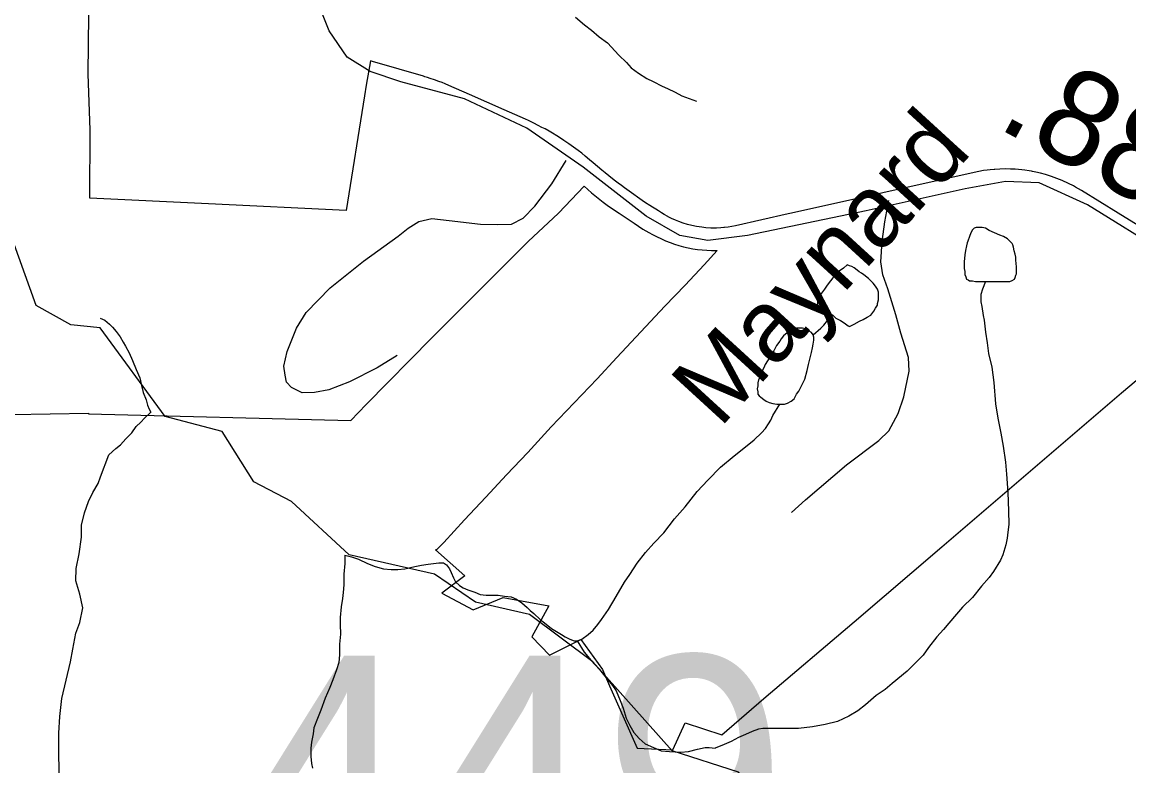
# Model space of a CAD drawing. Extents: x 2001466 to 31450019, y -30647475 to 847247.
# Drawn here: x 2036924 to 2039837, y 758545 to 760503 of the extents above; entities that cross this region are included whole.
import ezdxf

# ---------------------------------------------------------------- set-up
doc = ezdxf.new("R2010")
doc.units = 0
for name, color, linetype in [('Exist Boundary Political City Limit New', 7, 'Continuous'), ('Exist Hydrographic Creek Single Shore', 7, 'Continuous'), ('Exist Hydrographic Misc Water Feature', 7, 'Continuous'), ('Exist Road Non-System Type 51', 7, 'Continuous'), ('Exist Road Secondary Mileage Hundredths English Label', 7, 'Continuous'), ('Exist Road Secondary Structure Standard Bridge Number Label', 7, 'Continuous'), ('Exist Road Secondary Type 51 Attributed', 7, 'Continuous'), ('Exist Road Secondary Type 51 Label', 7, 'Continuous'), ('Map Preparation Boundary City Limit Buffer Line', 7, 'Continuous')]:
    doc.layers.add(name, color=color, linetype=linetype)

msp = doc.modelspace()

# ---------------------------------------------------------------- linework, layer by layer
at = {"layer": 'Exist Boundary Political City Limit New'}
msp.add_lwpolyline([(2036693.9, 759466.4), (2037098.4, 759473.6), (2037098.2, 759471.6), (2037789.2, 759454.3), (2037829.6, 759496.1), (2038002.4, 759671.3), (2038256, 759925.4), (2038335.4, 760000), (2038402.8, 760071.2), (2038422, 760053.9), (2038453, 760028.8), (2038467.1, 760018), (2038495.1, 760000), (2038516, 759985.7), (2038534.8, 759973.8), (2038557.2, 759958.2), (2038573.1, 759948.8), (2038583, 759943.4), (2038617.4, 759927.1), (2038628.9, 759922.5), (2038640.6, 759918.4), (2038652.5, 759914.6), (2038664.5, 759911.4), (2038676.6, 759908.6), (2038688.9, 759906.3), (2038701, 759904.6), (2038713.2, 759903.2), (2038725.6, 759902.3), (2038738.1, 759901.9), (2038753.4, 759902.1), (2038718.8, 759864.2), (2038668.8, 759810.6), (2038615.4, 759754.8), (2038488.9, 759619.7), (2038436.9, 759563.9), (2038316.5, 759437.5), (2038254.5, 759369.9), (2038198.9, 759311.4), (2038144, 759252.1), (2038088, 759192.4), (2038034, 759133), (2038014.6, 759113.6), (2038012, 759113.2), (2038089.1, 759044.8), (2038028.5, 758999.1), (2038110.8, 758955.9), (2038190.2, 758988.2), (2038309.8, 758966.2), (2038265.5, 758884.1), (2038311.8, 758836.5), (2038393.8, 758877.7), (2038451.6, 758798.1), (2038469.9, 758755.8), (2038504.5, 758676.3), (2038542.5, 758591.1), (2038636.6, 758586.9), (2038669.1, 758658.3), (2038764.9, 758626.3), (2038876.2, 758721.8), (2039113.2, 758924.1), (2039344.6, 759121.4), (2039817.1, 759527.1), (2039855.5, 759559.5)], dxfattribs=at)
at = {"layer": 'Exist Hydrographic Creek Single Shore'}
for points in [[(2037129.5, 759697.9), (2037052.2, 759705.9), (2036961.1, 759757), (2036886.1, 759965.2), (2036852.3, 759988.9), (2036752.2, 760332.2), (2036710.2, 760362.6), (2036610.1, 760623.8), (2036302.1, 761079.7), (2036210.2, 761189.8), (2036026.1, 761511.8), (2035684.1, 761961.8), (2035611.7, 762229.5)], [(2038426.2, 758818.2), (2038259.1, 758943), (2038117.2, 758975.4), (2038009.2, 759049.8), (2037784.2, 759100.4), (2037633.1, 759241.2), (2037533.2, 759292.5), (2037450.2, 759425.5), (2037300.1, 759464.6), (2037129.5, 759697.9)], [(2039162.7, 757583.2), (2039103.1, 757662.5), (2039094.1, 758020.3), (2038969.2, 758203.4), (2038885.2, 758434.8), (2038809.1, 758528.2), (2038634.2, 758584.3), (2038426.2, 758818.2)]]:
    msp.add_lwpolyline(points, dxfattribs=at)
at = {"layer": 'Exist Hydrographic Misc Water Feature'}
for points in [[(2038380.1, 760516.1), (2038404.1, 760496.1), (2038422.1, 760482.2), (2038442.2, 760464.3), (2038464.2, 760448.3), (2038494.1, 760416.3), (2038514.2, 760396.4), (2038526.3, 760382.4), (2038546.2, 760368.4), (2038568.3, 760354.5), (2038584.3, 760346.5), (2038608.3, 760334.6), (2038622.5, 760328.6), (2038642.4, 760318.6), (2038660.4, 760308.6), (2038698.4, 760294.8)], [(2039459.1, 759820.2), (2039463.2, 759820.2), (2039473.2, 759820.2), (2039485.1, 759820.3), (2039495.2, 759820.3), (2039503.2, 759820.3), (2039515.1, 759820.3), (2039523.1, 759820.3), (2039529.2, 759822.3), (2039535.2, 759826.3), (2039537.2, 759830.3), (2039539.1, 759836.3), (2039541.1, 759840.3), (2039541.1, 759846.3), (2039541.1, 759858.3), (2039539.1, 759876.3), (2039539.1, 759884.3), (2039537, 759892.4), (2039535, 759900.4), (2039533.1, 759910.4), (2039531.1, 759916.4), (2039529, 759920.4), (2039523.1, 759926.4), (2039517.1, 759932.4), (2039506.9, 759938.3), (2039496.8, 759942.3), (2039482.9, 759948.2), (2039468.9, 759954.2), (2039458.9, 759960.2), (2039450.9, 759962.1), (2039444.9, 759962.1), (2039440.8, 759962.1), (2039434.9, 759962.1), (2039429, 759960.1), (2039424.8, 759956.1), (2039421, 759948.1), (2039417.1, 759938.1), (2039413, 759926.1), (2039411.1, 759922.1), (2039409.1, 759914.1), (2039407, 759902.1), (2039405, 759890.1), (2039403.1, 759872.1), (2039403.1, 759862.1), (2039403.1, 759854.1), (2039405.2, 759846.1), (2039405.2, 759838.1), (2039407.2, 759832.1), (2039409.1, 759826.1), (2039413.2, 759824.1), (2039417.1, 759822.1), (2039425.3, 759822.1), (2039433.3, 759820.1), (2039445.2, 759820.2), (2039453.1, 759820.2), (2039459.1, 759820.2)], [(2039057.4, 759731.5), (2039065.4, 759723.5), (2039077.5, 759717.5), (2039087.3, 759711.5), (2039097.4, 759703.6), (2039101.5, 759701.6), (2039113.4, 759707.6), (2039127.3, 759715.6), (2039137.4, 759719.7), (2039147.4, 759725.7), (2039157.5, 759731.7), (2039165.5, 759741.7), (2039169.4, 759749.7), (2039175.3, 759757.7), (2039175.3, 759761.7), (2039177.4, 759771.7), (2039177.4, 759783.7), (2039177.4, 759791.7), (2039175.3, 759799.7), (2039169.4, 759807.6), (2039163.2, 759815.6), (2039157.3, 759821.6), (2039151.1, 759827.7), (2039139.2, 759837.7), (2039133.1, 759841.6), (2039127.1, 759845.6), (2039121.2, 759849.6), (2039113.2, 759855.6), (2039107.2, 759859.6), (2039101.1, 759861.5), (2039095.1, 759863.5), (2039085.1, 759855.5), (2039071.1, 759845.5), (2039057.2, 759829.5), (2039045.3, 759813.5), (2039041.2, 759807.5), (2039035.3, 759799.5), (2039027.3, 759789.4), (2039023.4, 759781.4), (2039019.3, 759773.4), (2039017.4, 759765.4), (2039017.4, 759757.4), (2039019.5, 759753.4), (2039025.4, 759747.4), (2039035.5, 759743.4), (2039047.3, 759737.4), (2039057.4, 759731.5)], [(2039459.1, 759820.2), (2039451.3, 759800.2), (2039447.2, 759786.2), (2039447.2, 759766.2), (2039449.3, 759754.2), (2039453.4, 759730.2), (2039455.4, 759718.2), (2039459.5, 759686.2), (2039463.6, 759658.2), (2039467.5, 759630.3), (2039475.7, 759594.3), (2039481.6, 759554.3), (2039485.8, 759498.3), (2039491.9, 759460.3), (2039499.9, 759420.3), (2039506.1, 759386.3), (2039512, 759344.4), (2039514.3, 759312.4), (2039518.1, 759264.4), (2039520.2, 759216.4), (2039520.4, 759180.4), (2039518.4, 759160.4), (2039516.5, 759144.4), (2039512.4, 759126.4), (2039504.6, 759100.4), (2039498.5, 759086.4), (2039480.6, 759056.3), (2039468.7, 759040.3), (2039448.6, 759018.3), (2039424.8, 758988.3), (2039398.8, 758962.2), (2039382.8, 758944.2), (2039362.9, 758920.2), (2039349, 758904.2), (2039330.9, 758884.1), (2039309, 758856.1), (2039295.1, 758836), (2039269, 758810), (2039253.2, 758794), (2039213.2, 758761.9), (2039195.2, 758745.8), (2039171.2, 758729.8), (2039143.3, 758705.8), (2039123.2, 758689.7), (2039099.4, 758675.7), (2039069.5, 758661.6), (2039037.5, 758653.6), (2039003.5, 758647.5), (2038967.4, 758643.4), (2038929.4, 758643.4), (2038915.5, 758643.3), (2038901.4, 758643.3), (2038889.5, 758643.3), (2038873.5, 758643.3), (2038861.4, 758641.3), (2038845.4, 758635.2), (2038827.5, 758627.2), (2038809.5, 758619.1), (2038789.6, 758609.1), (2038771.6, 758601.1), (2038747.6, 758591.1)], [(2039005.5, 759679.4), (2039025.6, 759697.4), (2039033.4, 759705.5), (2039043.5, 759717.5), (2039057.4, 759731.5)], [(2037129.3, 759723.9), (2037141.6, 759717.9), (2037153.7, 759707.9), (2037161.7, 759699.9), (2037171.7, 759688), (2037181.8, 759674), (2037189.8, 759660), (2037195.7, 759650), (2037205.8, 759632.1), (2037214, 759612.1), (2037224, 759588.1), (2037233.9, 759566.1), (2037238, 759546.1), (2037242.1, 759528.1), (2037250.1, 759508.1), (2037254, 759494.1), (2037258.1, 759484.2), (2037262.2, 759476.2)], [(2039005.5, 759679.4), (2039001.6, 759685.4), (2038995.5, 759689.4), (2038989.5, 759693.3), (2038985.6, 759695.3), (2038977.6, 759697.3), (2038969.6, 759697.3), (2038961.6, 759697.3), (2038955.5, 759695.3), (2038947.5, 759691.3), (2038937.4, 759685.3), (2038927.6, 759677.3), (2038921.4, 759669.2), (2038917.6, 759663.2), (2038909.6, 759651.2), (2038901.8, 759637.2), (2038895.6, 759627.2), (2038885.6, 759611.1), (2038879.6, 759601.1), (2038875.7, 759593.1), (2038871.6, 759585.1), (2038867.7, 759577.1), (2038865.9, 759569.2), (2038861.8, 759561.2), (2038859.7, 759553.2), (2038859.7, 759545.2), (2038857.9, 759537.2), (2038859.7, 759529.2), (2038859.7, 759523.1), (2038863.8, 759519.1), (2038867.7, 759515.1), (2038875.7, 759509.1), (2038881.9, 759505.2), (2038889.9, 759501.2), (2038899.9, 759499.2), (2038910, 759497.2), (2038918, 759497.3)], [(2038918, 759497.3), (2038929.9, 759497.3), (2038937.9, 759499.3), (2038947.7, 759505.3), (2038955.7, 759511.3), (2038961.8, 759523.3), (2038967.8, 759531.3), (2038975.8, 759547.3), (2038983.8, 759563.3), (2038989.7, 759585.4), (2038993.6, 759601.4), (2038997.7, 759619.4), (2039001.6, 759633.4), (2039003.5, 759645.4), (2039005.5, 759655.4), (2039007.6, 759665.4), (2039007.6, 759673.4), (2039005.5, 759679.4)], [(2038385, 758874.3), (2038397.1, 758878.4), (2038413.1, 758890.4), (2038427.1, 758902.4), (2038439, 758916.5), (2038449, 758930.5), (2038466.8, 758956.5), (2038486.9, 758990.5), (2038508.9, 759028.6), (2038522.8, 759048.6), (2038542.7, 759078.6), (2038564.7, 759106.7), (2038586.6, 759130.7), (2038612.6, 759158.7), (2038640.3, 759194.8), (2038668.4, 759226.8), (2038700.2, 759266.9), (2038728.3, 759296.9), (2038762.1, 759330.9), (2038798.2, 759361), (2038827.9, 759385.1), (2038850.1, 759403.2), (2038870, 759421.2), (2038880, 759433.2), (2038887.8, 759445.2), (2038894, 759455.2), (2038899.9, 759467.2), (2038918, 759497.3)], [(2037129.9, 759305.7), (2037152.3, 759364), (2037170.3, 759380), (2037182.4, 759390), (2037196.3, 759406), (2037212.1, 759422), (2037224.2, 759438.1), (2037236.1, 759450.1), (2037246.2, 759460.1), (2037262.2, 759476.2)], [(2037022.3, 758506.5), (2037020.6, 758572.1), (2037020.4, 758630.4), (2037022.7, 758674.6), (2037028.6, 758722), (2037051, 758818.4), (2037057.1, 758851.9), (2037065.3, 758894.4), (2037075.4, 758922.1), (2037083.4, 758960.5), (2037075.4, 758996.7), (2037065.5, 759032.2), (2037065.7, 759064.2), (2037073.5, 759102.6), (2037079.9, 759146.7), (2037079.9, 759178.7), (2037087.9, 759210.6), (2037098.1, 759240.8), (2037110, 759264.2), (2037124.2, 759288.5), (2037129.9, 759305.7)], [(2037772.7, 759099.2), (2037772.7, 759077.2), (2037770.7, 759049.2), (2037770.9, 759021.2), (2037768.8, 759001.2), (2037767, 758985.2), (2037763.1, 758963.2), (2037761.1, 758935.2), (2037761.1, 758917.2), (2037761.3, 758891.2), (2037759.2, 758865.2), (2037759.2, 758837.2), (2037757.4, 758817.2), (2037751.2, 758797.2), (2037741.4, 758771.1), (2037733.4, 758751.1), (2037721.5, 758723.1), (2037709.6, 758691.1), (2037701.6, 758669.1), (2037691.5, 758645.1), (2037689.7, 758629), (2037685.6, 758607), (2037683.8, 758591.1), (2037683.8, 758569.1), (2037685.8, 758551.1), (2037687.9, 758539.1)], [(2037772.7, 759099.2), (2037790.8, 759095.2), (2037808.8, 759089.2), (2037832.8, 759077.2), (2037852.7, 759069.3), (2037874.9, 759063.4), (2037894.8, 759061.4), (2037912.8, 759061.4), (2037930.8, 759063.4), (2037956.9, 759069.5), (2037974.7, 759073.5), (2037992.8, 759075.6), (2038006.7, 759077.6), (2038020.9, 759079.6), (2038032.8, 759079.6), (2038040.7, 759073.7), (2038048.7, 759063.7), (2038052.8, 759053.7), (2038058.8, 759039.7), (2038064.7, 759029.7), (2038075, 759019.8), (2038084.8, 759013.8), (2038096.9, 759007.8), (2038115, 759001.8), (2038128.9, 758995.8), (2038144.9, 758993.9), (2038160.9, 758993.9), (2038176.9, 758993.9), (2038192.9, 758991.9), (2038210.9, 758990), (2038224.9, 758984), (2038238.8, 758974.1), (2038253, 758962.1), (2038261, 758954), (2038270.8, 758946.2), (2038287, 758930.2), (2038303, 758918.2), (2038317, 758906.2), (2038343, 758890.3), (2038353, 758884.3), (2038365.1, 758878.3), (2038377, 758874.3), (2038385, 758874.3)], [(2038385, 758874.3), (2038403.1, 758844.4), (2038421.1, 758822.4), (2038443.3, 758798.5), (2038461.3, 758776.5), (2038477.3, 758756.5), (2038487.4, 758742.5), (2038497.4, 758716.6), (2038505.4, 758696.6), (2038513.4, 758670.6), (2038523.4, 758650.6), (2038533.5, 758632.6), (2038547.6, 758616.7), (2038563.6, 758602.7), (2038585.6, 758592.7), (2038605.5, 758584.7), (2038627.6, 758582.9), (2038657.5, 758580.9), (2038677.6, 758582.9), (2038701.6, 758589), (2038721.5, 758593), (2038731.6, 758593), (2038747.6, 758591.1)]]:
    msp.add_lwpolyline(points, dxfattribs=at)
at = {"layer": 'Exist Road Non-System Type 51'}
for points in [[(2037910.9, 759625.4), (2037858.2, 759592.5), (2037785.4, 759556), (2037731, 759535.1), (2037692.9, 759527.9), (2037660.8, 759526.5), (2037633.1, 759541.1), (2037619.4, 759555.4), (2037615.8, 759573.5), (2037612.3, 759597.5), (2037621.1, 759635.4), (2037646.3, 759696.9), (2037671.2, 759738.3), (2037734.5, 759803.1), (2037821.9, 759873.3), (2037913.3, 759939.4), (2037939.7, 759960.9), (2037968.1, 759978.3), (2038002.2, 759985.6), (2038048.1, 759980.6), (2038129.9, 759971), (2038175.9, 759970), (2038211.9, 759971.3), (2038242.3, 759986.7), (2038272.9, 760018.1), (2038318.1, 760077.1), (2038355.4, 760138.4)], [(2038948.4, 759212.2), (2038985.1, 759245.5), (2039093, 759337.3), (2039178.3, 759401.5), (2039204.8, 759427), (2039229.8, 759472.5), (2039244.7, 759516.2), (2039258.1, 759583.9), (2039256.8, 759619.9), (2039236.1, 759684.3), (2039223.1, 759732.6), (2039202.5, 759801), (2039189.2, 759837.3), (2039183.9, 759871.4), (2039187, 759925.4), (2039194.1, 759977.2), (2039205.2, 760033)]]:
    msp.add_lwpolyline(points, dxfattribs=at)
at = {"layer": 'Exist Road Secondary Type 51 Attributed'}
msp.add_lwpolyline([(2039937, 759891.8), (2039727.8, 760022.2), (2039600.6, 760080.2), (2039512.1, 760083.4), (2039405.9, 760064.1), (2039145.2, 760006.1), (2038833, 759940.9), (2038728.4, 759928), (2038654.4, 759940.9), (2038565.9, 759992.4), (2038400.1, 760121.2), (2038252.1, 760223.5), (2038087.9, 760300.8), (2037920.6, 760345.9), (2037840.1, 760373.3), (2037779, 760410.3), (2037732.3, 760479.6), (2037669.5, 760636.6)], dxfattribs=at)
at = {"layer": 'Map Preparation Boundary City Limit Buffer Line'}
for points in [[(2038606.2, 760000.8), (2038598.2, 760005.8), (2038591.4, 760010.1), (2038583, 760015.5), (2038576.2, 760019.8), (2038564.6, 760027.6), (2038555.5, 760033.7), (2038543.1, 760042.2), (2038533.4, 760049.1), (2038521.1, 760057.8), (2038509, 760066.7), (2038501, 760072.6), (2038492.2, 760079.2), (2038481.9, 760087.2), (2038467.8, 760098.3), (2038458.4, 760105.8), (2038449.1, 760113.4), (2038438, 760122.7), (2038426.5, 760132.4), (2038417.2, 760140.4), (2038405.9, 760150), (2038396.5, 760157.6), (2038387, 760164.9), (2038375, 760173.9), (2038362.9, 760182.6), (2038349.6, 760191.7), (2038340.4, 760197.7), (2038331.1, 760203.5), (2038319.5, 760210.5), (2038310.5, 760215.8), (2038300, 760221.6), (2038292, 760225.9), (2038282.2, 760230.9), (2038270.6, 760236.8), (2038256.1, 760243.6), (2038248.4, 760247.1), (2038192.5, 760271.8), (2038101.1, 760312.2), (2038047.1, 760336), (2038037.5, 760340.1), (2038029.1, 760343.6), (2038020.2, 760347), (2038009.5, 760350.9), (2037998.1, 760354.8), (2037990.5, 760357.2), (2037983.8, 760359.3), (2037979.9, 760360.4), (2037852.4, 760397.2), (2037848.5, 760398.4), (2037841, 760401.1), (2037829.1, 760336.9), (2037824.8, 760309.2), (2037776.8, 760007), (2037414, 760024.6), (2037101.9, 760039.7), (2037102.6, 760218.3), (2037097.9, 760366.7), (2037108.4, 761298.2)], [(2039883.8, 759953.6), (2039808.6, 760000), (2039711.9, 760059.7), (2039696.4, 760068.6), (2039690.6, 760071.9), (2039678.1, 760078.2), (2039660.9, 760086.1), (2039647.4, 760091.5), (2039632.8, 760096.8), (2039617, 760101.6), (2039604, 760105.1), (2039591.4, 760108.1), (2039582.5, 760109.8), (2039580.5, 760110.2), (2039574.2, 760111.3), (2039562.9, 760112.9), (2039555, 760113.9), (2039537.6, 760115.5), (2039525.1, 760116.1), (2039511.1, 760116.4), (2039497.1, 760116.1), (2039484.1, 760115.3), (2039481.9, 760115.1), (2039471.1, 760114.1), (2039463.2, 760113.2), (2039454.4, 760111.9), (2039429.2, 760107.2), (2038948.4, 760000), (2038939.6, 759998.1), (2038801.2, 759966.9), (2038791.2, 759964.9), (2038782.4, 759963.4), (2038772.4, 759962.2), (2038770.2, 759962), (2038763, 759961.4), (2038751.5, 759960.8), (2038736.5, 759960.9), (2038723.5, 759961.6), (2038712.5, 759962.8), (2038698.8, 759964.9), (2038686.5, 759967.4), (2038674.9, 759970.4), (2038663.9, 759973.7), (2038652.5, 759977.7), (2038643.2, 759981.4), (2038633.2, 759985.9), (2038624, 759990.6), (2038623.4, 759990.9), (2038613.8, 759996.2), (2038606.2, 760000.8)], [(2036693.9, 759466.4), (2037098.4, 759473.6), (2037098.2, 759471.6), (2037789.2, 759454.3), (2037829.6, 759496.1), (2038002.4, 759671.3), (2038256, 759925.4), (2038335.4, 760000), (2038402.8, 760071.2), (2038422, 760053.9), (2038453, 760028.8), (2038467.1, 760018), (2038495.1, 760000), (2038516, 759985.7), (2038534.8, 759973.8), (2038557.2, 759958.2), (2038573.1, 759948.8), (2038583, 759943.4), (2038617.4, 759927.1), (2038628.9, 759922.5), (2038640.6, 759918.4), (2038652.5, 759914.6), (2038664.5, 759911.4), (2038676.6, 759908.6), (2038688.9, 759906.3), (2038701, 759904.6), (2038713.2, 759903.2), (2038725.6, 759902.3), (2038738.1, 759901.9), (2038753.4, 759902.1), (2038718.8, 759864.2), (2038668.8, 759810.6), (2038615.4, 759754.8), (2038488.9, 759619.7), (2038436.9, 759563.9), (2038316.5, 759437.5), (2038254.5, 759369.9), (2038198.9, 759311.4), (2038144, 759252.1), (2038088, 759192.4), (2038034, 759133), (2038014.6, 759113.6), (2038012, 759113.2), (2038089.1, 759044.8), (2038028.5, 758999.1), (2038110.8, 758955.9), (2038190.2, 758988.2), (2038309.8, 758966.2), (2038265.5, 758884.1), (2038311.8, 758836.5), (2038393.8, 758877.7), (2038451.6, 758798.1), (2038469.9, 758755.8), (2038504.5, 758676.3), (2038542.5, 758591.1), (2038636.6, 758586.9), (2038669.1, 758658.3), (2038764.9, 758626.3), (2038876.2, 758721.8), (2039113.2, 758924.1), (2039344.6, 759121.4), (2039817.1, 759527.1), (2039855.5, 759559.5)]]:
    msp.add_lwpolyline(points, dxfattribs=at)

# ---------------------------------------------------------------- texts
at = {"layer": 'Exist Road Secondary Mileage Hundredths English Label'}
msp.add_text('.88', height=250, rotation=331.7322, dxfattribs=at).set_placement((2039484.2, 760227.8))
at = {"layer": 'Exist Road Secondary Structure Standard Bridge Number Label'}
msp.add_text('449', height=656.17, dxfattribs=at).set_placement((2037474.6, 758178.4))
at = {"layer": 'Exist Road Secondary Type 51 Label'}
msp.add_text('Maynard', height=190, rotation=47.5184, dxfattribs=at).set_placement((2038759.4, 759431.3))

doc.saveas('drawing.dxf')
